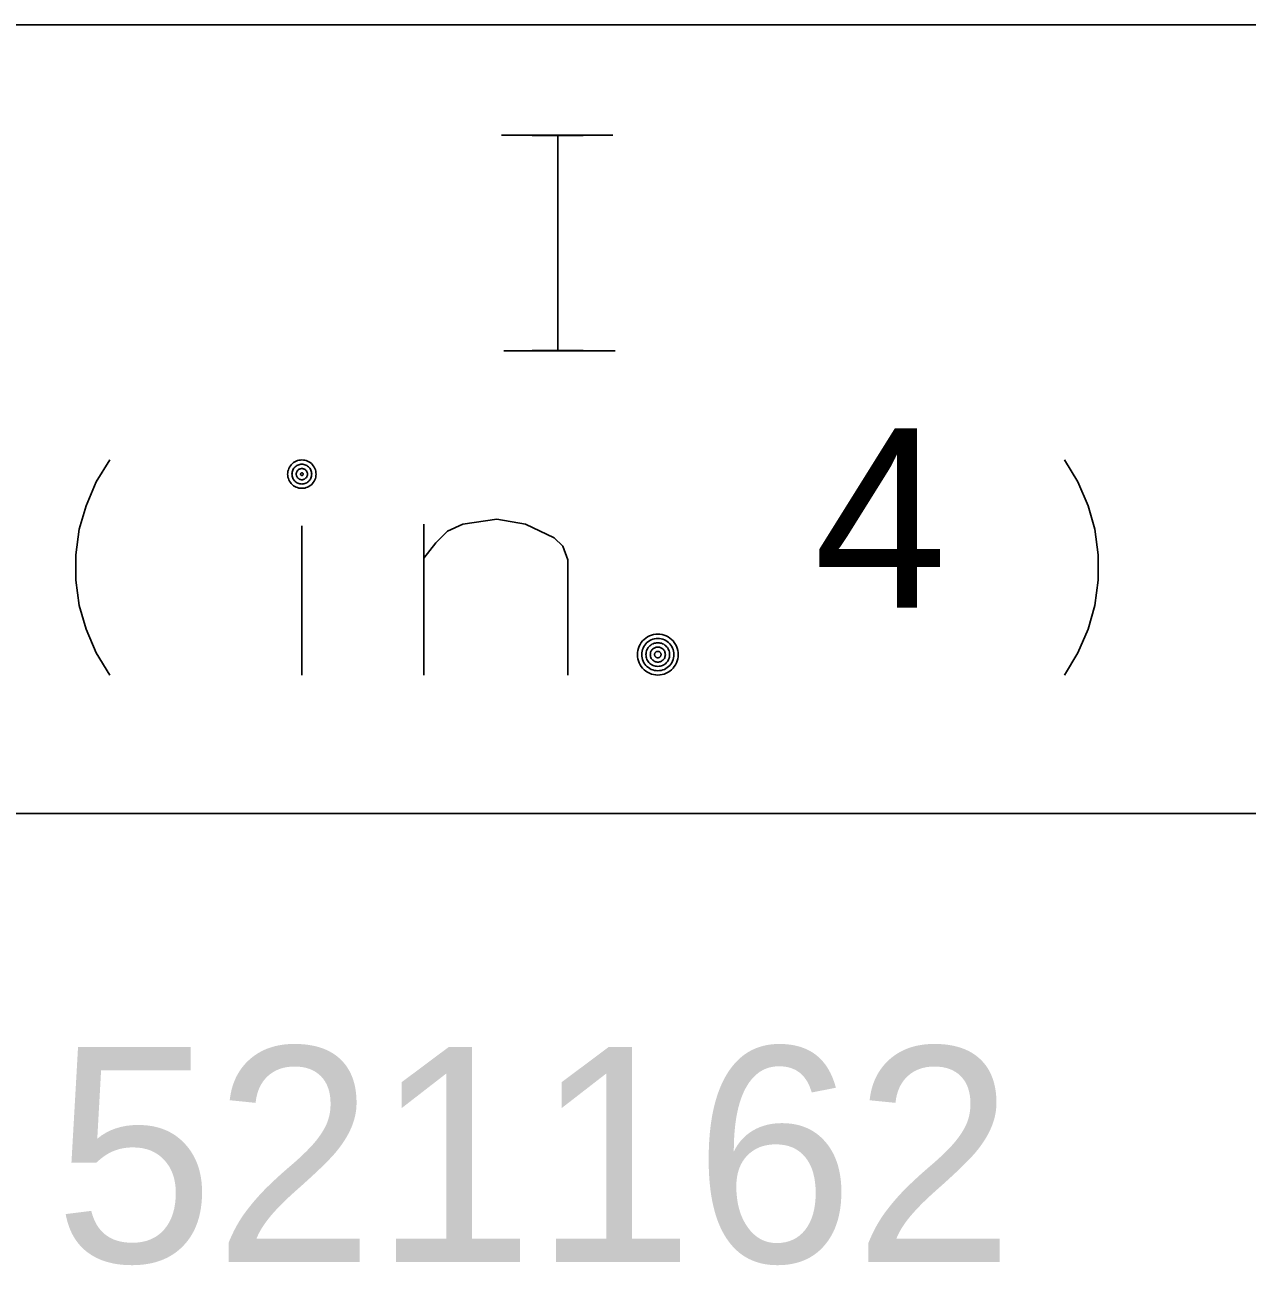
# Model space of a CAD drawing. Extents: x 635698 to 639877, y 296617 to 300175.
# Drawn here: x 639331.16 to 639348.2, y 299137.44 to 299154.74 of the extents above; entities that cross this region are included whole.
import ezdxf

# ---------------------------------------------------------------- set-up
doc = ezdxf.new("R2010")
doc.units = 0
doc.layers.add('1', color=7, linetype='Continuous')
doc.layers.add('3', color=7, linetype='Continuous')

msp = doc.modelspace()

# ---------------------------------------------------------------- linework, layer by layer
at = {"layer": '1'}
for p, q in [((639412.368, 299154.742), (639272.1, 299154.742)), ((639412.368, 299143.742), (639008.767, 299143.742))]:
    msp.add_line(p, q, dxfattribs=at)
at = {"layer": '3'}
for p, q in [((639337.806, 299153.201), (639339.359, 299153.201)), ((639337.836, 299150.196), (639339.389, 299150.196))]:
    msp.add_line(p, q, dxfattribs=at)
for points in [[(639338.234, 299153.199), (639338.943, 299153.199)], [(639338.589, 299150.199), (639338.589, 299153.199)], [(639338.234, 299150.199), (639338.943, 299150.199)], [(639332.344, 299145.672), (639332.155, 299145.979), (639332.014, 299146.31), (639331.919, 299146.64), (639331.872, 299146.995), (639331.872, 299147.349), (639331.919, 299147.704), (639332.014, 299148.034), (639332.155, 299148.365), (639332.344, 299148.672)], [(639335.22, 299148.474), (639335.219, 299148.494), (639335.216, 299148.515), (639335.211, 299148.535), (639335.203, 299148.554), (639335.194, 299148.573), (639335.182, 299148.59), (639335.169, 299148.606), (639335.155, 299148.621), (639335.139, 299148.634), (639335.121, 299148.645), (639335.103, 299148.655), (639335.084, 299148.662), (639335.063, 299148.668), (639335.043, 299148.671), (639335.022, 299148.672), (639335.002, 299148.671), (639334.981, 299148.668), (639334.961, 299148.662), (639334.942, 299148.655), (639334.923, 299148.645), (639334.906, 299148.634), (639334.89, 299148.621), (639334.875, 299148.606), (639334.862, 299148.59), (639334.851, 299148.573), (639334.842, 299148.554), (639334.834, 299148.535), (639334.829, 299148.515), (639334.825, 299148.494), (639334.824, 299148.474), (639334.825, 299148.453), (639334.829, 299148.432), (639334.834, 299148.413), (639334.842, 299148.393), (639334.851, 299148.375), (639334.862, 299148.357), (639334.875, 299148.341), (639334.89, 299148.327), (639334.906, 299148.313), (639334.923, 299148.302), (639334.942, 299148.293), (639334.961, 299148.286), (639334.981, 299148.28), (639335.002, 299148.277), (639335.022, 299148.276), (639335.043, 299148.277), (639335.063, 299148.28), (639335.084, 299148.286), (639335.103, 299148.293), (639335.121, 299148.302), (639335.139, 299148.314), (639335.155, 299148.327), (639335.17, 299148.341), (639335.182, 299148.357), (639335.194, 299148.375), (639335.203, 299148.393), (639335.211, 299148.413), (639335.216, 299148.432), (639335.219, 299148.453), (639335.22, 299148.474)], [(639335.16, 299148.474), (639335.159, 299148.488), (639335.157, 299148.502), (639335.154, 299148.516), (639335.148, 299148.53), (639335.142, 299148.543), (639335.134, 299148.555), (639335.125, 299148.566), (639335.115, 299148.576), (639335.103, 299148.586), (639335.091, 299148.593), (639335.078, 299148.6), (639335.065, 299148.605), (639335.051, 299148.609), (639335.037, 299148.611), (639335.022, 299148.612), (639335.008, 299148.611), (639334.993, 299148.609), (639334.98, 299148.605), (639334.966, 299148.6), (639334.953, 299148.593), (639334.941, 299148.586), (639334.93, 299148.576), (639334.92, 299148.566), (639334.911, 299148.555), (639334.903, 299148.543), (639334.896, 299148.53), (639334.891, 299148.516), (639334.887, 299148.502), (639334.885, 299148.488), (639334.884, 299148.474), (639334.885, 299148.459), (639334.887, 299148.445), (639334.891, 299148.431), (639334.896, 299148.418), (639334.903, 299148.405), (639334.911, 299148.393), (639334.92, 299148.382), (639334.93, 299148.371), (639334.941, 299148.362), (639334.953, 299148.354), (639334.966, 299148.348), (639334.98, 299148.343), (639334.993, 299148.339), (639335.008, 299148.337), (639335.022, 299148.336), (639335.037, 299148.337), (639335.051, 299148.339), (639335.065, 299148.343), (639335.078, 299148.348), (639335.091, 299148.354), (639335.103, 299148.362), (639335.115, 299148.371), (639335.125, 299148.382), (639335.134, 299148.393), (639335.142, 299148.405), (639335.148, 299148.418), (639335.154, 299148.431), (639335.157, 299148.445), (639335.159, 299148.459), (639335.16, 299148.474)], [(639335.1, 299148.474), (639335.1, 299148.482), (639335.099, 299148.49), (639335.096, 299148.498), (639335.093, 299148.505), (639335.09, 299148.513), (639335.085, 299148.52), (639335.08, 299148.526), (639335.074, 299148.532), (639335.068, 299148.537), (639335.061, 299148.541), (639335.054, 299148.545), (639335.047, 299148.548), (639335.039, 299148.55), (639335.03, 299148.551), (639335.022, 299148.552), (639335.014, 299148.551), (639335.006, 299148.55), (639334.998, 299148.548), (639334.991, 299148.545), (639334.983, 299148.541), (639334.977, 299148.537), (639334.97, 299148.532), (639334.964, 299148.526), (639334.959, 299148.52), (639334.955, 299148.513), (639334.951, 299148.505), (639334.948, 299148.498), (639334.946, 299148.49), (639334.945, 299148.482), (639334.944, 299148.474), (639334.945, 299148.466), (639334.946, 299148.458), (639334.948, 299148.45), (639334.951, 299148.442), (639334.955, 299148.435), (639334.959, 299148.428), (639334.964, 299148.421), (639334.97, 299148.416), (639334.977, 299148.411), (639334.983, 299148.406), (639334.991, 299148.402), (639334.998, 299148.4), (639335.006, 299148.398), (639335.014, 299148.396), (639335.022, 299148.396), (639335.03, 299148.396), (639335.039, 299148.398), (639335.047, 299148.4), (639335.054, 299148.402), (639335.061, 299148.406), (639335.068, 299148.411), (639335.074, 299148.416), (639335.08, 299148.421), (639335.085, 299148.428), (639335.09, 299148.435), (639335.093, 299148.442), (639335.096, 299148.45), (639335.099, 299148.458), (639335.1, 299148.466), (639335.1, 299148.474)], [(639345.653, 299145.672), (639345.842, 299145.979), (639345.984, 299146.31), (639346.078, 299146.64), (639346.126, 299146.995), (639346.126, 299147.349), (639346.078, 299147.704), (639345.984, 299148.034), (639345.842, 299148.365), (639345.653, 299148.672)], [(639335.04, 299148.474), (639335.04, 299148.476), (639335.04, 299148.478), (639335.039, 299148.479), (639335.039, 299148.481), (639335.038, 299148.483), (639335.037, 299148.484), (639335.036, 299148.486), (639335.035, 299148.487), (639335.033, 299148.488), (639335.031, 299148.489), (639335.03, 299148.49), (639335.028, 299148.491), (639335.026, 299148.491), (639335.024, 299148.492), (639335.022, 299148.492), (639335.021, 299148.492), (639335.019, 299148.491), (639335.017, 299148.491), (639335.015, 299148.49), (639335.013, 299148.489), (639335.012, 299148.488), (639335.01, 299148.487), (639335.009, 299148.486), (639335.008, 299148.484), (639335.007, 299148.483), (639335.006, 299148.481), (639335.005, 299148.479), (639335.005, 299148.478), (639335.004, 299148.476), (639335.004, 299148.474), (639335.004, 299148.472), (639335.005, 299148.47), (639335.005, 299148.468), (639335.006, 299148.467), (639335.007, 299148.465), (639335.008, 299148.463), (639335.009, 299148.462), (639335.01, 299148.46), (639335.012, 299148.459), (639335.013, 299148.458), (639335.015, 299148.457), (639335.017, 299148.457), (639335.019, 299148.456), (639335.021, 299148.456), (639335.022, 299148.456), (639335.024, 299148.456), (639335.026, 299148.456), (639335.028, 299148.457), (639335.03, 299148.457), (639335.031, 299148.458), (639335.033, 299148.459), (639335.035, 299148.46), (639335.036, 299148.462), (639335.037, 299148.463), (639335.038, 299148.465), (639335.039, 299148.467), (639335.039, 299148.468), (639335.04, 299148.47), (639335.04, 299148.472), (639335.04, 299148.474)], [(639336.723, 299147.302), (639336.889, 299147.515), (639337.054, 299147.68), (639337.267, 299147.774), (639337.739, 299147.845), (639338.141, 299147.774), (639338.542, 299147.585), (639338.661, 299147.467), (639338.731, 299147.278), (639338.731, 299145.672)], [(639335.022, 299145.672), (639335.022, 299147.751)], [(639336.723, 299145.672), (639336.723, 299147.774)], [(639340.27, 299145.957), (639340.268, 299145.987), (639340.264, 299146.016), (639340.256, 299146.045), (639340.245, 299146.073), (639340.232, 299146.099), (639340.215, 299146.124), (639340.197, 299146.147), (639340.175, 299146.169), (639340.152, 299146.187), (639340.127, 299146.204), (639340.101, 299146.217), (639340.073, 299146.228), (639340.044, 299146.236), (639340.015, 299146.24), (639339.985, 299146.242), (639339.955, 299146.24), (639339.926, 299146.236), (639339.897, 299146.228), (639339.869, 299146.217), (639339.842, 299146.204), (639339.817, 299146.187), (639339.794, 299146.169), (639339.773, 299146.147), (639339.754, 299146.124), (639339.738, 299146.099), (639339.725, 299146.073), (639339.714, 299146.045), (639339.706, 299146.016), (639339.701, 299145.987), (639339.7, 299145.957), (639339.701, 299145.927), (639339.706, 299145.898), (639339.714, 299145.869), (639339.725, 299145.841), (639339.738, 299145.814), (639339.754, 299145.789), (639339.773, 299145.766), (639339.794, 299145.745), (639339.817, 299145.726), (639339.842, 299145.71), (639339.869, 299145.697), (639339.897, 299145.686), (639339.926, 299145.678), (639339.955, 299145.673), (639339.985, 299145.672), (639340.015, 299145.673), (639340.044, 299145.678), (639340.073, 299145.686), (639340.101, 299145.697), (639340.127, 299145.71), (639340.152, 299145.726), (639340.175, 299145.745), (639340.197, 299145.766), (639340.215, 299145.789), (639340.232, 299145.814), (639340.245, 299145.841), (639340.256, 299145.869), (639340.264, 299145.898), (639340.268, 299145.927), (639340.27, 299145.957)], [(639340.21, 299145.957), (639340.209, 299145.98), (639340.205, 299146.003), (639340.199, 299146.026), (639340.19, 299146.048), (639340.18, 299146.069), (639340.167, 299146.089), (639340.152, 299146.107), (639340.135, 299146.124), (639340.117, 299146.139), (639340.097, 299146.152), (639340.076, 299146.162), (639340.055, 299146.171), (639340.031, 299146.177), (639340.008, 299146.181), (639339.985, 299146.182), (639339.962, 299146.181), (639339.938, 299146.177), (639339.915, 299146.171), (639339.893, 299146.162), (639339.873, 299146.152), (639339.853, 299146.139), (639339.834, 299146.124), (639339.818, 299146.107), (639339.803, 299146.089), (639339.79, 299146.069), (639339.779, 299146.048), (639339.771, 299146.026), (639339.765, 299146.003), (639339.761, 299145.98), (639339.76, 299145.957), (639339.761, 299145.933), (639339.765, 299145.91), (639339.771, 299145.887), (639339.779, 299145.865), (639339.79, 299145.844), (639339.803, 299145.825), (639339.818, 299145.806), (639339.834, 299145.79), (639339.853, 299145.775), (639339.873, 299145.762), (639339.893, 299145.751), (639339.915, 299145.743), (639339.938, 299145.737), (639339.962, 299145.733), (639339.985, 299145.732), (639340.008, 299145.733), (639340.031, 299145.737), (639340.055, 299145.743), (639340.076, 299145.751), (639340.097, 299145.762), (639340.117, 299145.775), (639340.135, 299145.79), (639340.152, 299145.806), (639340.167, 299145.825), (639340.18, 299145.844), (639340.19, 299145.865), (639340.199, 299145.887), (639340.205, 299145.91), (639340.209, 299145.933), (639340.21, 299145.957)], [(639340.15, 299145.957), (639340.149, 299145.974), (639340.146, 299145.991), (639340.142, 299146.008), (639340.135, 299146.024), (639340.128, 299146.039), (639340.118, 299146.054), (639340.108, 299146.067), (639340.095, 299146.08), (639340.082, 299146.09), (639340.067, 299146.1), (639340.052, 299146.107), (639340.036, 299146.114), (639340.019, 299146.118), (639340.002, 299146.121), (639339.985, 299146.122), (639339.968, 299146.121), (639339.951, 299146.118), (639339.934, 299146.114), (639339.918, 299146.107), (639339.902, 299146.1), (639339.888, 299146.09), (639339.874, 299146.08), (639339.862, 299146.067), (639339.851, 299146.054), (639339.842, 299146.039), (639339.834, 299146.024), (639339.828, 299146.008), (639339.823, 299145.991), (639339.821, 299145.974), (639339.82, 299145.957), (639339.821, 299145.94), (639339.823, 299145.922), (639339.828, 299145.906), (639339.834, 299145.889), (639339.842, 299145.874), (639339.851, 299145.86), (639339.862, 299145.846), (639339.874, 299145.834), (639339.888, 299145.823), (639339.902, 299145.814), (639339.918, 299145.806), (639339.934, 299145.8), (639339.951, 299145.795), (639339.968, 299145.793), (639339.985, 299145.792), (639340.002, 299145.793), (639340.019, 299145.795), (639340.036, 299145.8), (639340.052, 299145.806), (639340.067, 299145.814), (639340.082, 299145.823), (639340.095, 299145.834), (639340.108, 299145.846), (639340.118, 299145.86), (639340.128, 299145.874), (639340.135, 299145.889), (639340.142, 299145.906), (639340.146, 299145.922), (639340.149, 299145.94), (639340.15, 299145.957)], [(639340.09, 299145.957), (639340.089, 299145.968), (639340.087, 299145.978), (639340.085, 299145.989), (639340.081, 299145.999), (639340.076, 299146.009), (639340.07, 299146.018), (639340.063, 299146.027), (639340.055, 299146.035), (639340.046, 299146.042), (639340.037, 299146.048), (639340.027, 299146.053), (639340.017, 299146.056), (639340.007, 299146.059), (639339.996, 299146.061), (639339.985, 299146.062), (639339.974, 299146.061), (639339.963, 299146.059), (639339.952, 299146.056), (639339.942, 299146.053), (639339.932, 299146.048), (639339.923, 299146.042), (639339.915, 299146.035), (639339.907, 299146.027), (639339.9, 299146.018), (639339.894, 299146.009), (639339.889, 299145.999), (639339.885, 299145.989), (639339.882, 299145.978), (639339.881, 299145.968), (639339.88, 299145.957), (639339.881, 299145.946), (639339.882, 299145.935), (639339.885, 299145.924), (639339.889, 299145.914), (639339.894, 299145.904), (639339.9, 299145.895), (639339.907, 299145.887), (639339.915, 299145.879), (639339.923, 299145.872), (639339.932, 299145.866), (639339.942, 299145.861), (639339.952, 299145.857), (639339.963, 299145.854), (639339.974, 299145.853), (639339.985, 299145.852), (639339.996, 299145.853), (639340.007, 299145.854), (639340.017, 299145.857), (639340.027, 299145.861), (639340.037, 299145.866), (639340.046, 299145.872), (639340.055, 299145.879), (639340.063, 299145.887), (639340.07, 299145.895), (639340.076, 299145.904), (639340.081, 299145.914), (639340.085, 299145.924), (639340.087, 299145.935), (639340.089, 299145.946), (639340.09, 299145.957)], [(639340.03, 299145.957), (639340.03, 299145.962), (639340.029, 299145.966), (639340.028, 299145.971), (639340.026, 299145.975), (639340.024, 299145.979), (639340.021, 299145.983), (639340.018, 299145.987), (639340.015, 299145.99), (639340.011, 299145.993), (639340.007, 299145.996), (639340.003, 299145.998), (639339.999, 299146), (639339.994, 299146.001), (639339.99, 299146.002), (639339.985, 299146.002), (639339.98, 299146.002), (639339.975, 299146.001), (639339.971, 299146), (639339.967, 299145.998), (639339.962, 299145.996), (639339.959, 299145.993), (639339.955, 299145.99), (639339.951, 299145.987), (639339.948, 299145.983), (639339.946, 299145.979), (639339.944, 299145.975), (639339.942, 299145.971), (639339.941, 299145.966), (639339.94, 299145.962), (639339.94, 299145.957), (639339.94, 299145.952), (639339.941, 299145.947), (639339.942, 299145.943), (639339.944, 299145.939), (639339.946, 299145.934), (639339.948, 299145.931), (639339.951, 299145.927), (639339.955, 299145.923), (639339.959, 299145.92), (639339.962, 299145.918), (639339.967, 299145.915), (639339.971, 299145.914), (639339.975, 299145.913), (639339.98, 299145.912), (639339.985, 299145.912), (639339.99, 299145.912), (639339.994, 299145.913), (639339.999, 299145.914), (639340.003, 299145.915), (639340.007, 299145.918), (639340.011, 299145.92), (639340.015, 299145.923), (639340.018, 299145.927), (639340.021, 299145.931), (639340.024, 299145.934), (639340.026, 299145.939), (639340.028, 299145.943), (639340.029, 299145.947), (639340.03, 299145.952), (639340.03, 299145.957)]]:
    msp.add_lwpolyline(points, dxfattribs=at)

# ---------------------------------------------------------------- texts
for s, height, p in [('4', 2.5, (639342.16, 299146.613)), ('521162', 2.9989, (639331.569, 299137.482))]:
    msp.add_text(s, height=height, dxfattribs=at).set_placement(p)

doc.saveas('drawing.dxf')
